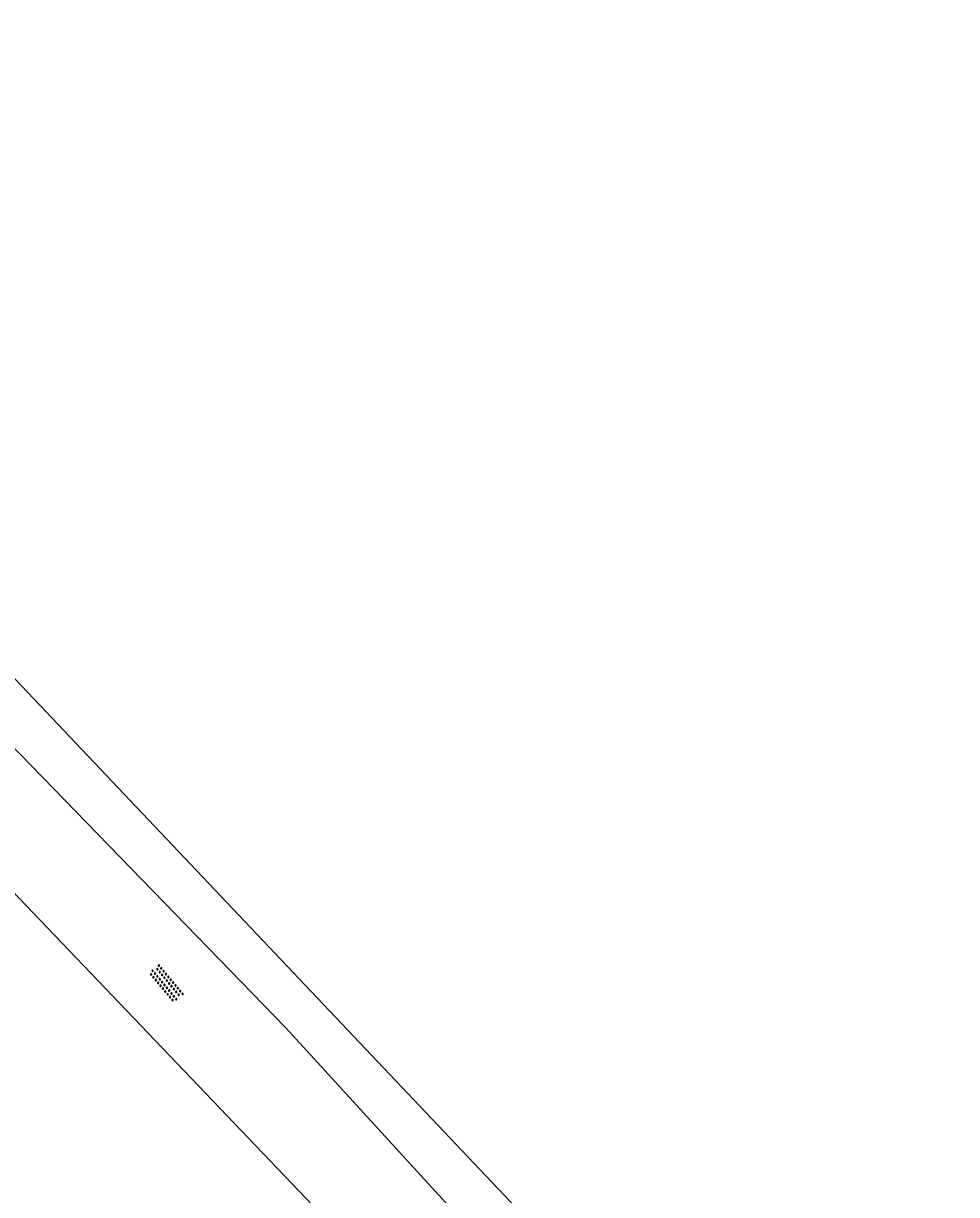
# Model space of a CAD drawing. Extents: x 130998 to 133001, y 398999 to 403002.
# Drawn here: x 131094.1 to 131144.6, y 400660.4 to 400723.7 of the extents above; entities that cross this region are included whole.
import ezdxf

# ---------------------------------------------------------------- set-up
doc = ezdxf.new("R2010")
doc.units = 0
for name, color, linetype in [('gg-knt-onverhard', 7, 'Continuous'), ('gt-grn-groengrens', 7, 'Continuous'), ('gt-symb-overige verharding', 7, 'Continuous')]:
    doc.layers.add(name, color=color, linetype=linetype)

# ---------------------------------------------------------------- blocks, each defined once
blk = doc.blocks.new('gt0-OVH')
at = {"layer": 'gt-symb-overige verharding'}
for points in [[(-0.972, 0.298), (-0.967, 0.308), (-0.965, 0.319), (-0.966, 0.33), (-0.971, 0.34), (-0.978, 0.348), (-0.988, 0.353), (-0.999, 0.355), (-1.01, 0.354), (-1.02, 0.349), (-1.028, 0.342), (-1.033, 0.332), (-1.035, 0.321), (-1.034, 0.31), (-1.029, 0.3), (-1.022, 0.292), (-1.012, 0.287), (-1.001, 0.285), (-0.99, 0.286), (-0.98, 0.291)], [(-0.872, 0.106), (-0.867, 0.116), (-0.865, 0.126), (-0.866, 0.137), (-0.871, 0.147), (-0.878, 0.156), (-0.888, 0.161), (-0.899, 0.163), (-0.91, 0.162), (-0.92, 0.157), (-0.928, 0.15), (-0.933, 0.14), (-0.935, 0.129), (-0.934, 0.118), (-0.929, 0.108), (-0.922, 0.1), (-0.912, 0.095), (-0.901, 0.092), (-0.89, 0.094), (-0.88, 0.098)], [(-0.772, 0.298), (-0.767, 0.308), (-0.765, 0.319), (-0.766, 0.33), (-0.771, 0.34), (-0.778, 0.348), (-0.788, 0.353), (-0.799, 0.355), (-0.81, 0.354), (-0.82, 0.349), (-0.828, 0.342), (-0.833, 0.332), (-0.835, 0.321), (-0.834, 0.31), (-0.829, 0.3), (-0.822, 0.292), (-0.812, 0.287), (-0.801, 0.285), (-0.79, 0.286), (-0.78, 0.291)], [(-0.672, 0.106), (-0.667, 0.116), (-0.665, 0.126), (-0.666, 0.137), (-0.671, 0.147), (-0.678, 0.156), (-0.688, 0.161), (-0.699, 0.163), (-0.71, 0.162), (-0.72, 0.157), (-0.728, 0.15), (-0.733, 0.14), (-0.735, 0.129), (-0.734, 0.118), (-0.729, 0.108), (-0.722, 0.1), (-0.712, 0.095), (-0.701, 0.092), (-0.69, 0.094), (-0.68, 0.098)], [(-0.572, 0.298), (-0.567, 0.308), (-0.565, 0.319), (-0.566, 0.33), (-0.571, 0.34), (-0.578, 0.348), (-0.588, 0.353), (-0.599, 0.355), (-0.61, 0.354), (-0.62, 0.349), (-0.628, 0.342), (-0.633, 0.332), (-0.635, 0.321), (-0.634, 0.31), (-0.629, 0.3), (-0.622, 0.292), (-0.612, 0.287), (-0.601, 0.285), (-0.59, 0.286), (-0.58, 0.291)], [(-0.472, 0.106), (-0.467, 0.116), (-0.465, 0.126), (-0.466, 0.137), (-0.471, 0.147), (-0.478, 0.156), (-0.488, 0.161), (-0.499, 0.163), (-0.51, 0.162), (-0.52, 0.157), (-0.528, 0.15), (-0.533, 0.14), (-0.535, 0.129), (-0.534, 0.118), (-0.529, 0.108), (-0.522, 0.1), (-0.512, 0.095), (-0.501, 0.092), (-0.49, 0.094), (-0.48, 0.098)], [(-0.372, 0.298), (-0.367, 0.308), (-0.365, 0.319), (-0.366, 0.33), (-0.371, 0.34), (-0.378, 0.348), (-0.388, 0.353), (-0.399, 0.355), (-0.41, 0.354), (-0.42, 0.349), (-0.428, 0.342), (-0.433, 0.332), (-0.435, 0.321), (-0.434, 0.31), (-0.429, 0.3), (-0.422, 0.292), (-0.412, 0.287), (-0.401, 0.285), (-0.39, 0.286), (-0.38, 0.291)], [(-0.272, 0.106), (-0.267, 0.116), (-0.265, 0.126), (-0.266, 0.137), (-0.271, 0.147), (-0.278, 0.156), (-0.288, 0.161), (-0.299, 0.163), (-0.31, 0.162), (-0.32, 0.157), (-0.328, 0.15), (-0.333, 0.14), (-0.335, 0.129), (-0.334, 0.118), (-0.329, 0.108), (-0.322, 0.1), (-0.312, 0.095), (-0.301, 0.092), (-0.29, 0.094), (-0.28, 0.098)], [(-0.172, 0.298), (-0.167, 0.308), (-0.165, 0.319), (-0.166, 0.33), (-0.171, 0.34), (-0.178, 0.348), (-0.188, 0.353), (-0.199, 0.355), (-0.21, 0.354), (-0.22, 0.349), (-0.228, 0.342), (-0.233, 0.332), (-0.235, 0.321), (-0.234, 0.31), (-0.229, 0.3), (-0.222, 0.292), (-0.212, 0.287), (-0.201, 0.285), (-0.19, 0.286), (-0.18, 0.291)], [(-0.072, 0.106), (-0.067, 0.116), (-0.065, 0.126), (-0.066, 0.137), (-0.071, 0.147), (-0.078, 0.156), (-0.088, 0.161), (-0.099, 0.163), (-0.11, 0.162), (-0.12, 0.157), (-0.128, 0.15), (-0.133, 0.14), (-0.135, 0.129), (-0.134, 0.118), (-0.129, 0.108), (-0.122, 0.1), (-0.112, 0.095), (-0.101, 0.092), (-0.09, 0.094), (-0.08, 0.098)], [(0.028, 0.298), (0.033, 0.308), (0.035, 0.319), (0.034, 0.33), (0.029, 0.34), (0.022, 0.348), (0.012, 0.353), (0.001, 0.355), (-0.01, 0.354), (-0.02, 0.349), (-0.028, 0.342), (-0.033, 0.332), (-0.035, 0.321), (-0.034, 0.31), (-0.029, 0.3), (-0.022, 0.292), (-0.012, 0.287), (-0.001, 0.285), (0.01, 0.286), (0.02, 0.291)], [(0.128, 0.106), (0.133, 0.116), (0.135, 0.126), (0.134, 0.137), (0.129, 0.147), (0.122, 0.156), (0.112, 0.161), (0.101, 0.163), (0.09, 0.162), (0.08, 0.157), (0.072, 0.15), (0.067, 0.14), (0.065, 0.129), (0.066, 0.118), (0.071, 0.108), (0.078, 0.1), (0.088, 0.095), (0.099, 0.092), (0.11, 0.094), (0.12, 0.098)], [(0.228, 0.298), (0.233, 0.308), (0.235, 0.319), (0.234, 0.33), (0.229, 0.34), (0.222, 0.348), (0.212, 0.353), (0.201, 0.355), (0.19, 0.354), (0.18, 0.349), (0.172, 0.342), (0.167, 0.332), (0.165, 0.321), (0.166, 0.31), (0.171, 0.3), (0.178, 0.292), (0.188, 0.287), (0.199, 0.285), (0.21, 0.286), (0.22, 0.291)], [(0.328, 0.106), (0.333, 0.116), (0.335, 0.126), (0.334, 0.137), (0.329, 0.147), (0.322, 0.156), (0.312, 0.161), (0.301, 0.163), (0.29, 0.162), (0.28, 0.157), (0.272, 0.15), (0.267, 0.14), (0.265, 0.129), (0.266, 0.118), (0.271, 0.108), (0.278, 0.1), (0.288, 0.095), (0.299, 0.092), (0.31, 0.094), (0.32, 0.098)], [(0.428, 0.298), (0.433, 0.308), (0.435, 0.319), (0.434, 0.33), (0.429, 0.34), (0.422, 0.348), (0.412, 0.353), (0.401, 0.355), (0.39, 0.354), (0.38, 0.349), (0.372, 0.342), (0.367, 0.332), (0.365, 0.321), (0.366, 0.31), (0.371, 0.3), (0.378, 0.292), (0.388, 0.287), (0.399, 0.285), (0.41, 0.286), (0.42, 0.291)], [(0.528, 0.106), (0.533, 0.116), (0.535, 0.126), (0.534, 0.137), (0.529, 0.147), (0.522, 0.156), (0.512, 0.161), (0.501, 0.163), (0.49, 0.162), (0.48, 0.157), (0.472, 0.15), (0.467, 0.14), (0.465, 0.129), (0.466, 0.118), (0.471, 0.108), (0.478, 0.1), (0.488, 0.095), (0.499, 0.092), (0.51, 0.094), (0.52, 0.098)], [(0.628, 0.298), (0.633, 0.308), (0.635, 0.319), (0.634, 0.33), (0.629, 0.34), (0.622, 0.348), (0.612, 0.353), (0.601, 0.355), (0.59, 0.354), (0.58, 0.349), (0.572, 0.342), (0.567, 0.332), (0.565, 0.321), (0.566, 0.31), (0.571, 0.3), (0.578, 0.292), (0.588, 0.287), (0.599, 0.285), (0.61, 0.286), (0.62, 0.291)], [(0.728, 0.106), (0.733, 0.116), (0.735, 0.126), (0.734, 0.137), (0.729, 0.147), (0.722, 0.156), (0.712, 0.161), (0.701, 0.163), (0.69, 0.162), (0.68, 0.157), (0.672, 0.15), (0.667, 0.14), (0.665, 0.129), (0.666, 0.118), (0.671, 0.108), (0.678, 0.1), (0.688, 0.095), (0.699, 0.092), (0.71, 0.094), (0.72, 0.098)], [(0.828, 0.298), (0.833, 0.308), (0.835, 0.319), (0.834, 0.33), (0.829, 0.34), (0.822, 0.348), (0.812, 0.353), (0.801, 0.355), (0.79, 0.354), (0.78, 0.349), (0.772, 0.342), (0.767, 0.332), (0.765, 0.321), (0.766, 0.31), (0.771, 0.3), (0.778, 0.292), (0.788, 0.287), (0.799, 0.285), (0.81, 0.286), (0.82, 0.291)], [(0.928, 0.106), (0.933, 0.116), (0.935, 0.126), (0.934, 0.137), (0.929, 0.147), (0.922, 0.156), (0.912, 0.161), (0.901, 0.163), (0.89, 0.162), (0.88, 0.157), (0.872, 0.15), (0.867, 0.14), (0.865, 0.129), (0.866, 0.118), (0.871, 0.108), (0.878, 0.1), (0.888, 0.095), (0.899, 0.092), (0.91, 0.094), (0.92, 0.098)], [(1.028, 0.298), (1.033, 0.308), (1.035, 0.319), (1.034, 0.33), (1.029, 0.34), (1.022, 0.348), (1.012, 0.353), (1.001, 0.355), (0.99, 0.354), (0.98, 0.349), (0.972, 0.342), (0.967, 0.332), (0.965, 0.321), (0.966, 0.31), (0.971, 0.3), (0.978, 0.292), (0.988, 0.287), (0.999, 0.285), (1.01, 0.286), (1.02, 0.291)], [(-0.972, -0.142), (-0.967, -0.132), (-0.965, -0.121), (-0.966, -0.11), (-0.971, -0.1), (-0.978, -0.092), (-0.988, -0.087), (-0.999, -0.085), (-1.01, -0.086), (-1.02, -0.091), (-1.028, -0.098), (-1.033, -0.108), (-1.035, -0.119), (-1.034, -0.13), (-1.029, -0.14), (-1.022, -0.148), (-1.012, -0.153), (-1.001, -0.155), (-0.99, -0.154), (-0.98, -0.149)], [(-0.872, -0.334), (-0.867, -0.324), (-0.865, -0.314), (-0.866, -0.303), (-0.871, -0.293), (-0.878, -0.284), (-0.888, -0.279), (-0.899, -0.277), (-0.91, -0.278), (-0.92, -0.283), (-0.928, -0.29), (-0.933, -0.3), (-0.935, -0.311), (-0.934, -0.322), (-0.929, -0.332), (-0.922, -0.34), (-0.912, -0.345), (-0.901, -0.348), (-0.89, -0.346), (-0.88, -0.342)], [(-0.772, -0.142), (-0.767, -0.132), (-0.765, -0.121), (-0.766, -0.11), (-0.771, -0.1), (-0.778, -0.092), (-0.788, -0.087), (-0.799, -0.085), (-0.81, -0.086), (-0.82, -0.091), (-0.828, -0.098), (-0.833, -0.108), (-0.835, -0.119), (-0.834, -0.13), (-0.829, -0.14), (-0.822, -0.148), (-0.812, -0.153), (-0.801, -0.155), (-0.79, -0.154), (-0.78, -0.149)], [(-0.672, -0.334), (-0.667, -0.324), (-0.665, -0.314), (-0.666, -0.303), (-0.671, -0.293), (-0.678, -0.284), (-0.688, -0.279), (-0.699, -0.277), (-0.71, -0.278), (-0.72, -0.283), (-0.728, -0.29), (-0.733, -0.3), (-0.735, -0.311), (-0.734, -0.322), (-0.729, -0.332), (-0.722, -0.34), (-0.712, -0.345), (-0.701, -0.348), (-0.69, -0.346), (-0.68, -0.342)], [(-0.572, -0.142), (-0.567, -0.132), (-0.565, -0.121), (-0.566, -0.11), (-0.571, -0.1), (-0.578, -0.092), (-0.588, -0.087), (-0.599, -0.085), (-0.61, -0.086), (-0.62, -0.091), (-0.628, -0.098), (-0.633, -0.108), (-0.635, -0.119), (-0.634, -0.13), (-0.629, -0.14), (-0.622, -0.148), (-0.612, -0.153), (-0.601, -0.155), (-0.59, -0.154), (-0.58, -0.149)], [(-0.472, -0.334), (-0.467, -0.324), (-0.465, -0.314), (-0.466, -0.303), (-0.471, -0.293), (-0.478, -0.284), (-0.488, -0.279), (-0.499, -0.277), (-0.51, -0.278), (-0.52, -0.283), (-0.528, -0.29), (-0.533, -0.3), (-0.535, -0.311), (-0.534, -0.322), (-0.529, -0.332), (-0.522, -0.34), (-0.512, -0.345), (-0.501, -0.348), (-0.49, -0.346), (-0.48, -0.342)], [(-0.372, -0.142), (-0.367, -0.132), (-0.365, -0.121), (-0.366, -0.11), (-0.371, -0.1), (-0.378, -0.092), (-0.388, -0.087), (-0.399, -0.085), (-0.41, -0.086), (-0.42, -0.091), (-0.428, -0.098), (-0.433, -0.108), (-0.435, -0.119), (-0.434, -0.13), (-0.429, -0.14), (-0.422, -0.148), (-0.412, -0.153), (-0.401, -0.155), (-0.39, -0.154), (-0.38, -0.149)], [(-0.272, -0.334), (-0.267, -0.324), (-0.265, -0.314), (-0.266, -0.303), (-0.271, -0.293), (-0.278, -0.284), (-0.288, -0.279), (-0.299, -0.277), (-0.31, -0.278), (-0.32, -0.283), (-0.328, -0.29), (-0.333, -0.3), (-0.335, -0.311), (-0.334, -0.322), (-0.329, -0.332), (-0.322, -0.34), (-0.312, -0.345), (-0.301, -0.348), (-0.29, -0.346), (-0.28, -0.342)], [(-0.172, -0.142), (-0.167, -0.132), (-0.165, -0.121), (-0.166, -0.11), (-0.171, -0.1), (-0.178, -0.092), (-0.188, -0.087), (-0.199, -0.085), (-0.21, -0.086), (-0.22, -0.091), (-0.228, -0.098), (-0.233, -0.108), (-0.235, -0.119), (-0.234, -0.13), (-0.229, -0.14), (-0.222, -0.148), (-0.212, -0.153), (-0.201, -0.155), (-0.19, -0.154), (-0.18, -0.149)], [(-0.072, -0.334), (-0.067, -0.324), (-0.065, -0.314), (-0.066, -0.303), (-0.071, -0.293), (-0.078, -0.284), (-0.088, -0.279), (-0.099, -0.277), (-0.11, -0.278), (-0.12, -0.283), (-0.128, -0.29), (-0.133, -0.3), (-0.135, -0.311), (-0.134, -0.322), (-0.129, -0.332), (-0.122, -0.34), (-0.112, -0.345), (-0.101, -0.348), (-0.09, -0.346), (-0.08, -0.342)], [(0.028, -0.142), (0.033, -0.132), (0.035, -0.121), (0.034, -0.11), (0.029, -0.1), (0.022, -0.092), (0.012, -0.087), (0.001, -0.085), (-0.01, -0.086), (-0.02, -0.091), (-0.028, -0.098), (-0.033, -0.108), (-0.035, -0.119), (-0.034, -0.13), (-0.029, -0.14), (-0.022, -0.148), (-0.012, -0.153), (-0.001, -0.155), (0.01, -0.154), (0.02, -0.149)], [(0.128, -0.334), (0.133, -0.324), (0.135, -0.314), (0.134, -0.303), (0.129, -0.293), (0.122, -0.284), (0.112, -0.279), (0.101, -0.277), (0.09, -0.278), (0.08, -0.283), (0.072, -0.29), (0.067, -0.3), (0.065, -0.311), (0.066, -0.322), (0.071, -0.332), (0.078, -0.34), (0.088, -0.345), (0.099, -0.348), (0.11, -0.346), (0.12, -0.342)], [(0.228, -0.142), (0.233, -0.132), (0.235, -0.121), (0.234, -0.11), (0.229, -0.1), (0.222, -0.092), (0.212, -0.087), (0.201, -0.085), (0.19, -0.086), (0.18, -0.091), (0.172, -0.098), (0.167, -0.108), (0.165, -0.119), (0.166, -0.13), (0.171, -0.14), (0.178, -0.148), (0.188, -0.153), (0.199, -0.155), (0.21, -0.154), (0.22, -0.149)], [(0.328, -0.334), (0.333, -0.324), (0.335, -0.314), (0.334, -0.303), (0.329, -0.293), (0.322, -0.284), (0.312, -0.279), (0.301, -0.277), (0.29, -0.278), (0.28, -0.283), (0.272, -0.29), (0.267, -0.3), (0.265, -0.311), (0.266, -0.322), (0.271, -0.332), (0.278, -0.34), (0.288, -0.345), (0.299, -0.348), (0.31, -0.346), (0.32, -0.342)], [(0.428, -0.142), (0.433, -0.132), (0.435, -0.121), (0.434, -0.11), (0.429, -0.1), (0.422, -0.092), (0.412, -0.087), (0.401, -0.085), (0.39, -0.086), (0.38, -0.091), (0.372, -0.098), (0.367, -0.108), (0.365, -0.119), (0.366, -0.13), (0.371, -0.14), (0.378, -0.148), (0.388, -0.153), (0.399, -0.155), (0.41, -0.154), (0.42, -0.149)], [(0.528, -0.334), (0.533, -0.324), (0.535, -0.314), (0.534, -0.303), (0.529, -0.293), (0.522, -0.284), (0.512, -0.279), (0.501, -0.277), (0.49, -0.278), (0.48, -0.283), (0.472, -0.29), (0.467, -0.3), (0.465, -0.311), (0.466, -0.322), (0.471, -0.332), (0.478, -0.34), (0.488, -0.345), (0.499, -0.348), (0.51, -0.346), (0.52, -0.342)], [(0.628, -0.142), (0.633, -0.132), (0.635, -0.121), (0.634, -0.11), (0.629, -0.1), (0.622, -0.092), (0.612, -0.087), (0.601, -0.085), (0.59, -0.086), (0.58, -0.091), (0.572, -0.098), (0.567, -0.108), (0.565, -0.119), (0.566, -0.13), (0.571, -0.14), (0.578, -0.148), (0.588, -0.153), (0.599, -0.155), (0.61, -0.154), (0.62, -0.149)], [(0.728, -0.334), (0.733, -0.324), (0.735, -0.314), (0.734, -0.303), (0.729, -0.293), (0.722, -0.284), (0.712, -0.279), (0.701, -0.277), (0.69, -0.278), (0.68, -0.283), (0.672, -0.29), (0.667, -0.3), (0.665, -0.311), (0.666, -0.322), (0.671, -0.332), (0.678, -0.34), (0.688, -0.345), (0.699, -0.348), (0.71, -0.346), (0.72, -0.342)], [(0.828, -0.142), (0.833, -0.132), (0.835, -0.121), (0.834, -0.11), (0.829, -0.1), (0.822, -0.092), (0.812, -0.087), (0.801, -0.085), (0.79, -0.086), (0.78, -0.091), (0.772, -0.098), (0.767, -0.108), (0.765, -0.119), (0.766, -0.13), (0.771, -0.14), (0.778, -0.148), (0.788, -0.153), (0.799, -0.155), (0.81, -0.154), (0.82, -0.149)], [(0.928, -0.334), (0.933, -0.324), (0.935, -0.314), (0.934, -0.303), (0.929, -0.293), (0.922, -0.284), (0.912, -0.279), (0.901, -0.277), (0.89, -0.278), (0.88, -0.283), (0.872, -0.29), (0.867, -0.3), (0.865, -0.311), (0.866, -0.322), (0.871, -0.332), (0.878, -0.34), (0.888, -0.345), (0.899, -0.348), (0.91, -0.346), (0.92, -0.342)], [(1.028, -0.142), (1.033, -0.132), (1.035, -0.121), (1.034, -0.11), (1.029, -0.1), (1.022, -0.092), (1.012, -0.087), (1.001, -0.085), (0.99, -0.086), (0.98, -0.091), (0.972, -0.098), (0.967, -0.108), (0.965, -0.119), (0.966, -0.13), (0.971, -0.14), (0.978, -0.148), (0.988, -0.153), (0.999, -0.155), (1.01, -0.154), (1.02, -0.149)]]:
    blk.add_lwpolyline(points, close=True, dxfattribs=at)

msp = doc.modelspace()

# ---------------------------------------------------------------- linework, layer by layer
at = {"layer": 'gg-knt-onverhard'}
msp.add_line((131066.226, 400705.313), (131123.245, 400645.732), dxfattribs=at)
msp.add_lwpolyline([(131068.958, 400710.398), (131089.16, 400689.101), (131108.31, 400669.421), (131124.489, 400651.734)], dxfattribs=at)
at = {"layer": 'gt-grn-groengrens'}
msp.add_line((131060.021, 400723.733), (131196.199, 400580.182), dxfattribs=at)

# ---------------------------------------------------------------- block references
at = {"layer": 'gt-symb-overige verharding', "rotation": -50.19442890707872}
msp.add_blockref('gt0-OVH', (131101.848, 400671.797), dxfattribs=at)

doc.saveas('drawing.dxf')
